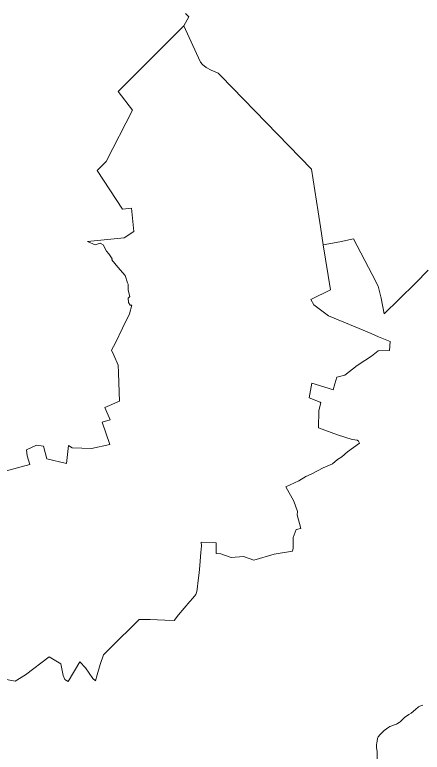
# Model space of a CAD drawing. Extents: x 369010 to 739155, y 6377141 to 6616555.
# Drawn here: x 650078 to 655631, y 6455148 to 6465202 of the extents above; entities that cross this region are included whole.
import ezdxf

# ---------------------------------------------------------------- set-up
doc = ezdxf.new("R2010")
doc.units = 0
doc.header["$LTSCALE"] = 40
doc.layers.add('1', color=7, linetype='Continuous', lineweight=13)

msp = doc.modelspace()

# ---------------------------------------------------------------- linework, layer by layer
at = {"layer": '1'}
for points in [[(651361.02, 6461940.77), (651330.23, 6461980.82), (651282.07, 6462067.21), (651243.34, 6462087.24), (651171.85, 6462065.72), (651070.39, 6462110.24), (651570.88, 6462159.4), (651702.62, 6462248.61), (651667.04, 6462562.9), (651544.73, 6462552.47), (651201.97, 6463076.62), (651321.96, 6463200.09), (651680.28, 6463902.49), (651487.63, 6464155.54), (652383.34, 6465050.09), (652448.71, 6465172.9), (652403.69, 6465218.74)], [(652403.69, 6465218.74), (652448.71, 6465172.9), (652383.34, 6465050.09), (652554.3, 6464673.07), (652607.1, 6464557.72), (652635.23, 6464524.95), (652684.39, 6464483.41), (652753.07, 6464446.17), (652850.06, 6464406.78), (652887.46, 6464371.03), (654122.95, 6463094.99), (654210.83, 6462513.25), (654241.95, 6462312.66), (654279.85, 6462063.08), (654505.93, 6462105.44), (654693.94, 6462146.32), (654947.82, 6461662.39), (655030.9, 6461499.53), (655070.29, 6461340.32), (655111.84, 6461122.52), (655318.05, 6461325.26), (655536.52, 6461544.72), (655710.3, 6461720.98)], [(652249.61, 6456942.38), (652311.51, 6457022.65), (652463.77, 6457203.88), (652505.48, 6457249.72), (652547.35, 6457298.22), (652559.1, 6457339.43), (652570.19, 6457407.94), (652572.51, 6457453.62), (652589.39, 6457592.32), (652599.65, 6457692.45), (652612.89, 6457869.53), (652624.64, 6457963.87), (652618.85, 6458013.36), (652824.57, 6458003.59), (652823.91, 6457857.29), (652884.15, 6457854.31), (653025.99, 6457802.01), (653195.96, 6457818.23), (653337.63, 6457764.61), (653613.36, 6457846.2), (653861.12, 6457888.9), (653871.38, 6457931.6), (653872.21, 6458074.1), (653914.91, 6458182.34), (653977.47, 6458197.73), (653924.34, 6458385.91), (653928.81, 6458428.61), (653879.49, 6458569.62), (653772.08, 6458768.06), (653950.33, 6458848.49), (654043.01, 6458905.92), (654115, 6458937.7), (654281.17, 6459027.24), (654405.8, 6459079.2), (654476.3, 6459136.8), (654537.04, 6459175.2), (654612.68, 6459243.55), (654776.19, 6459362.05), (654762.79, 6459387.7), (654745.08, 6459401.27), (654710.32, 6459404.92), (654677.39, 6459413.19), (654477.13, 6459474.26), (654218.44, 6459569.59), (654222.25, 6459805.6), (654246.58, 6459913.01), (654238.14, 6459921.95), (654089.19, 6459978.22), (654128.25, 6460180.47), (654347.87, 6460109.63), (654416.22, 6460086.46), (654439.39, 6460170.7), (654465.87, 6460261.73), (654577.42, 6460289.04), (654742.1, 6460418.46), (654849.35, 6460487.15), (654936.9, 6460547.06), (655030.9, 6460619.05), (655182.51, 6460624.35), (655193.26, 6460746.66), (655036.03, 6460811.86), (654933.26, 6460857.05), (654772.06, 6460926.72), (654354.65, 6461095.21), (654153.57, 6461245.82), (654113.18, 6461318.8), (654379.15, 6461453.36), (654279.85, 6462063.08), (654241.95, 6462312.66), (654210.83, 6462513.25), (654122.95, 6463094.99), (652887.46, 6464371.03), (652850.06, 6464406.78), (652753.07, 6464446.17), (652684.39, 6464483.41), (652635.23, 6464524.95), (652607.1, 6464557.72), (652554.3, 6464673.07), (652383.34, 6465050.09), (651487.63, 6464155.54), (651680.28, 6463902.49), (651321.96, 6463200.09), (651201.97, 6463076.62), (651544.73, 6462552.47), (651667.04, 6462562.9), (651702.62, 6462248.61), (651570.88, 6462159.4), (651070.39, 6462110.24), (651171.85, 6462065.72), (651243.34, 6462087.24), (651282.07, 6462067.21), (651330.23, 6461980.82), (651361.02, 6461940.77), (651406.37, 6461874.73), (651401.4, 6461859.34), (651484.82, 6461759.54), (651582.46, 6461646.34), (651615.23, 6461549.35), (651623.51, 6461527.17), (651623.67, 6461446.41)], [(655710.3, 6461720.98), (655536.52, 6461544.72), (655318.05, 6461325.26), (655111.84, 6461122.52), (655070.29, 6461340.32), (655030.9, 6461499.53), (654947.82, 6461662.39), (654693.94, 6462146.32), (654505.93, 6462105.44), (654279.85, 6462063.08), (654379.15, 6461453.36), (654113.18, 6461318.8), (654153.57, 6461245.82), (654354.65, 6461095.21), (654772.06, 6460926.72), (654933.26, 6460857.05), (655036.03, 6460811.86), (655193.26, 6460746.66), (655182.51, 6460624.35), (655030.9, 6460619.05), (654936.9, 6460547.06), (654849.35, 6460487.15), (654742.1, 6460418.46), (654577.42, 6460289.04), (654465.87, 6460261.73), (654439.39, 6460170.7), (654416.22, 6460086.46), (654347.87, 6460109.63), (654128.25, 6460180.47), (654089.19, 6459978.22), (654238.14, 6459921.95), (654246.58, 6459913.01), (654222.25, 6459805.6), (654218.44, 6459569.59), (654477.13, 6459474.26), (654677.39, 6459413.19), (654710.32, 6459404.92), (654745.08, 6459401.27), (654762.79, 6459387.7), (654776.19, 6459362.05), (654612.68, 6459243.55), (654537.04, 6459175.2), (654476.3, 6459136.8), (654405.8, 6459079.2)], [(649826.8, 6458946.3), (650283.59, 6459071.26), (650246.85, 6459189.76), (650236.25, 6459271.02), (650373.29, 6459334.58), (650471.6, 6459320.67), (650514.63, 6459147.56), (650781.26, 6459082.02), (650810.55, 6459330.27), (650862.69, 6459297.5), (651122.69, 6459286.58), (651373.76, 6459344.51), (651267.84, 6459647.71), (651377.9, 6459678.66), (651306.4, 6459849.13), (651504.01, 6459935.36), (651495.08, 6460185.43), (651491.6, 6460324.46), (651488.13, 6460425.58), (651426.39, 6460559.31), (651397.26, 6460627.82), (651448.74, 6460729.94), (651548.2, 6460927.06), (651642.37, 6461122.52), (651672.83, 6461242.84), (651650.98, 6461244.33), (651630.29, 6461277.1), (651623.67, 6461338.83), (651645.35, 6461360.18), (651623.67, 6461446.41), (651623.51, 6461527.17), (651615.23, 6461549.35), (651582.46, 6461646.34), (651484.82, 6461759.54), (651401.4, 6461859.34), (651406.37, 6461874.73), (651361.02, 6461940.77)], [(651623.67, 6461446.41), (651645.35, 6461360.18), (651623.67, 6461338.83), (651630.29, 6461277.1), (651650.98, 6461244.33), (651672.83, 6461242.84), (651642.37, 6461122.52), (651548.2, 6460927.06), (651448.74, 6460729.94), (651397.26, 6460627.82), (651426.39, 6460559.31), (651488.13, 6460425.58), (651491.6, 6460324.46), (651495.08, 6460185.43), (651504.01, 6459935.36), (651306.4, 6459849.13), (651377.9, 6459678.66), (651267.84, 6459647.71), (651373.76, 6459344.51), (651122.69, 6459286.58), (650862.69, 6459297.5), (650810.55, 6459330.27), (650781.26, 6459082.02), (650514.63, 6459147.56), (650471.6, 6459320.67), (650373.29, 6459334.58), (650236.25, 6459271.02), (650246.85, 6459189.76), (650283.59, 6459071.26), (649826.8, 6458946.3)], [(654405.8, 6459079.2), (654281.17, 6459027.24), (654115, 6458937.7), (654043.01, 6458905.92), (653950.33, 6458848.49), (653772.08, 6458768.06), (653879.49, 6458569.62), (653928.81, 6458428.61), (653924.34, 6458385.91), (653977.47, 6458197.73), (653914.91, 6458182.34), (653872.21, 6458074.1), (653871.38, 6457931.6), (653861.12, 6457888.9), (653613.36, 6457846.2), (653337.63, 6457764.61), (653195.96, 6457818.23), (653025.99, 6457802.01), (652884.15, 6457854.31), (652823.91, 6457857.29), (652824.57, 6458003.59), (652618.85, 6458013.36), (652624.64, 6457963.87), (652612.89, 6457869.53), (652599.65, 6457692.45), (652589.39, 6457592.32), (652572.51, 6457453.62), (652570.19, 6457407.94), (652559.1, 6457339.43), (652547.35, 6457298.22), (652505.48, 6457249.72), (652463.77, 6457203.88), (652311.51, 6457022.65), (652249.61, 6456942.38), (652121.34, 6456950.49), (651924.23, 6456956.45), (651772.63, 6456957.11), (651374.92, 6456562.55), (651288.2, 6456475.83), (651243.51, 6456344.25), (651199.32, 6456202.91), (651176.48, 6456119.66), (651141.89, 6456154.25), (651041.93, 6456299.4), (650962.65, 6456380.83), (650805.42, 6456113.21), (650761.23, 6456140.35), (650736.9, 6456195.63), (650706.78, 6456355.01), (650548.06, 6456447.03), (650226.82, 6456204.4), (650081.51, 6456114.7), (649821.17, 6456166.33)], [(649821.17, 6456166.33), (650081.51, 6456114.7), (650226.82, 6456204.4), (650548.06, 6456447.03), (650706.78, 6456355.01), (650736.9, 6456195.63), (650761.23, 6456140.35), (650805.42, 6456113.21), (650962.65, 6456380.83), (651041.93, 6456299.4), (651141.89, 6456154.25), (651176.48, 6456119.66), (651199.32, 6456202.91), (651243.51, 6456344.25), (651288.2, 6456475.83), (651374.92, 6456562.55), (651772.63, 6456957.11), (651924.23, 6456956.45), (652121.34, 6456950.49), (652249.61, 6456942.38)], [(655637.48, 6455790.14), (655599.24, 6455775.91), (655581.54, 6455767.3), (655540.66, 6455732.55), (655478.76, 6455680.58), (655448.64, 6455663.53), (655390.21, 6455623.48), (655328.81, 6455563.9), (655316.07, 6455551.49), (655293.56, 6455537.42), (655278.17, 6455531.13), (655190.95, 6455500.84), (655177.54, 6455489.75), (655109.52, 6455441.92), (655055.4, 6455391.44), (655030.08, 6455357.18), (655019.82, 6455334.84), (655010.22, 6455272.61), (655006.41, 6455251.76), (655006.91, 6455209.89), (655015.84, 6455159.9), (655018.49, 6455059.61)], [(655018.49, 6455059.61), (655015.84, 6455159.9), (655006.91, 6455209.89), (655006.41, 6455251.76), (655010.22, 6455272.61), (655019.82, 6455334.84), (655030.08, 6455357.18), (655055.4, 6455391.44), (655109.52, 6455441.92), (655177.54, 6455489.75), (655190.95, 6455500.84), (655278.17, 6455531.13), (655293.56, 6455537.42), (655316.07, 6455551.49), (655328.81, 6455563.9), (655390.21, 6455623.48), (655448.64, 6455663.53), (655478.76, 6455680.58), (655540.66, 6455732.55), (655581.54, 6455767.3), (655599.24, 6455775.91), (655637.48, 6455790.14)]]:
    msp.add_lwpolyline(points, dxfattribs=at)

doc.saveas('drawing.dxf')
